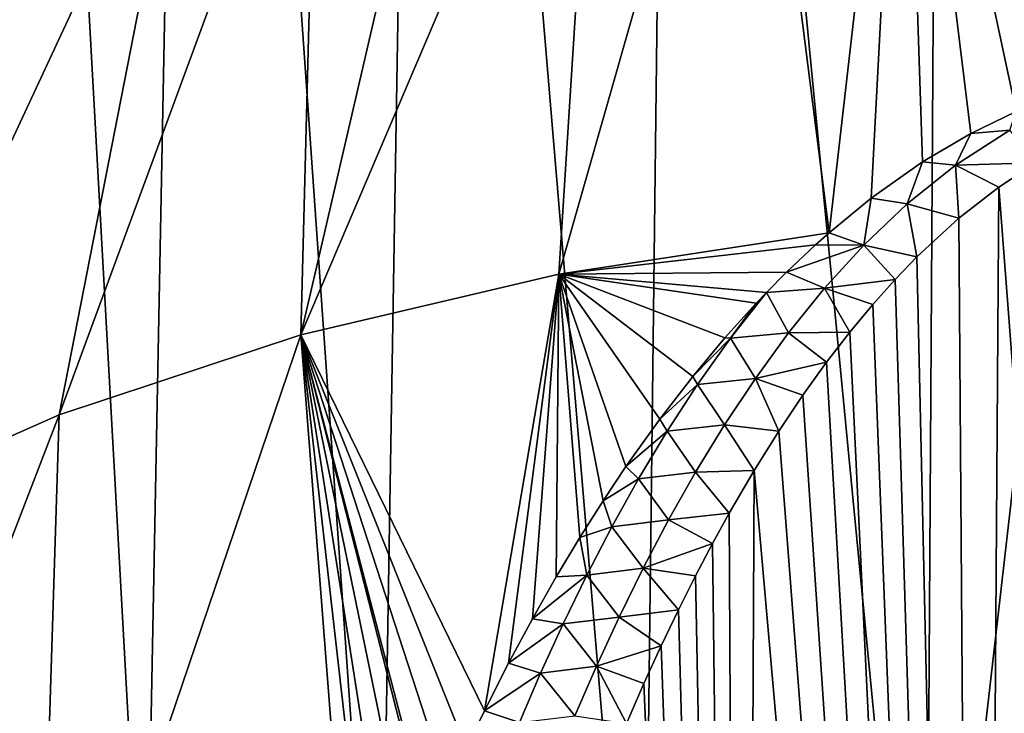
# Model space of a CAD drawing. Header units: metres. Extents: x -109 to 109, y -452 to 89.
# Tile 320 of 656: x -87.79 to -78.51, y -27.6 to -21.07. Entities that reach past the tile are written whole.
import ezdxf

# ---------------------------------------------------------------- set-up
doc = ezdxf.new("R2010")
doc.units = ezdxf.units.M
doc.layers.add('solid_K244270000C71_000', color=7, linetype='CONTINUOUS')

msp = doc.modelspace()

# ---------------------------------------------------------------- linework, layer by layer
at = {"layer": 'solid_K244270000C71_000'}
for points in [[(-86.605431, -30.554285, 7.861891), (-88.470261, -29.380968, 9.53756), (-87.992493, -5.526445, -7.898163)], [(-86.605431, -30.554285, 7.861891), (-87.992493, -5.526445, -7.898163), (-86.142349, -6.594023, -9.409782)], [(-84.396484, -31.511082, 6.495444), (-86.605431, -30.554285, 7.861891), (-86.142349, -6.594023, -9.409782)], [(-84.396484, -31.511082, 6.495444), (-86.142349, -6.594023, -9.409782), (-83.999672, -7.453535, -10.639536)], [(-81.918625, -32.218773, 5.484753), (-84.396484, -31.511082, 6.495444), (-83.999672, -7.453535, -10.639536)], [(-81.918625, -32.218773, 5.484753), (-83.999672, -7.453535, -10.639536), (-81.629494, -8.085768, -11.545936)], [(-79.256241, -32.653267, 4.864234), (-81.918625, -32.218773, 5.484753), (-81.629494, -8.085768, -11.545936)], [(-79.256241, -32.653267, 4.864234), (-81.629494, -8.085768, -11.545936), (-79.102921, -8.476716, -12.098351)], [(-79.256241, -32.653267, 4.864234), (-79.102921, -8.476716, -12.098351), (-76.5, -8.603646, -12.287281)], [(-79.256241, -32.653267, 4.864234), (-76.5, -8.603646, -12.287281), (-76.5, -32.799759, 4.65502)], [(-78.399635, -21.934137, 38.567516), (-77.987938, -16.850414, 31.401363), (-79.463188, -16.968449, 31.232792)], [(-80.163689, -23.076845, 39.659744), (-79.463188, -16.968449, 31.232792), (-80.913162, -17.164055, 30.953436)], [(-80.163689, -23.076845, 39.659744), (-79.767982, -22.752308, 39.349842), (-79.463188, -16.968449, 31.232792)], [(-79.767982, -22.752308, 39.349842), (-79.281914, -22.409084, 39.021881), (-79.463188, -16.968449, 31.232792)], [(-78.82756, -22.141066, 38.765522), (-78.399635, -21.934137, 38.567516), (-79.463188, -16.968449, 31.232792)], [(-79.281914, -22.409084, 39.021881), (-78.82756, -22.141066, 38.765522), (-79.463188, -16.968449, 31.232792)], [(-82.709244, -23.465929, 39.126385), (-80.913162, -17.164055, 30.953436), (-82.325485, -17.435566, 30.56568)], [(-82.709244, -23.465929, 39.126385), (-80.163689, -23.076845, 39.659744), (-80.913162, -17.164055, 30.953436)], [(-85.140335, -24.038181, 38.309124), (-82.325485, -17.435566, 30.56568), (-83.68811, -17.780661, 30.072832)], [(-85.140335, -24.038181, 38.309124), (-82.709244, -23.465929, 39.126385), (-82.325485, -17.435566, 30.56568)], [(-85.140335, -24.038181, 38.309124), (-83.68811, -17.780661, 30.072832), (-84.989403, -18.1964, 29.479094)], [(-87.416115, -24.791819, 37.232819), (-84.989403, -18.1964, 29.479094), (-86.218277, -18.679235, 28.789534)], [(-87.416115, -24.791819, 37.232819), (-85.140335, -24.038181, 38.309124), (-84.989403, -18.1964, 29.479094)], [(-89.268356, -19.821789, 25.650137), (-87.279099, -18.570175, 27.437626), (-88.960121, -21.793509, 22.834227)], [(-87.279099, -18.570175, 27.437626), (-87.60791, -20.54089, 24.623154), (-88.960121, -21.793509, 22.834227)], [(-89.495682, -25.713297, 35.916809), (-86.218277, -18.679235, 28.789534), (-87.364227, -19.225044, 28.010038)], [(-89.495682, -25.713297, 35.916809), (-87.416115, -24.791819, 37.232819), (-86.218277, -18.679235, 28.789534)], [(-89.495682, -25.713297, 35.916809), (-87.364227, -19.225044, 28.010038), (-88.41748, -19.829168, 27.147259)], [(-87.60791, -20.54089, 24.623154), (-87.953293, -20.229877, 24.723747), (-89.347557, -21.521461, 22.879177)], [(-88.960121, -21.793509, 22.834227), (-87.60791, -20.54089, 24.623154), (-89.347557, -21.521461, 22.879177)], [(-78.459709, -22.11132, 38.775558), (-78.399635, -21.934137, 38.567516), (-78.82756, -22.141066, 38.765522)], [(-78.972984, -22.440483, 39.102158), (-78.82756, -22.141066, 38.765522), (-79.281914, -22.409084, 39.021881)], [(-78.972984, -22.440483, 39.102158), (-78.459709, -22.11132, 38.775558), (-78.82756, -22.141066, 38.765522)], [(-78.972984, -22.440483, 39.102158), (-78.214256, -22.419508, 39.050346), (-78.459709, -22.11132, 38.775558)], [(-79.427811, -22.805107, 39.462315), (-79.281914, -22.409084, 39.021881), (-79.767982, -22.752308, 39.349842)], [(-79.427811, -22.805107, 39.462315), (-78.972984, -22.440483, 39.102158), (-79.281914, -22.409084, 39.021881)], [(-79.427811, -22.805107, 39.462315), (-78.940552, -22.939682, 39.548012), (-78.972984, -22.440483, 39.102158)], [(-78.972984, -22.440483, 39.102158), (-78.565681, -22.647429, 39.268559), (-78.214256, -22.419508, 39.050346)], [(-78.972984, -22.440483, 39.102158), (-78.940552, -22.939682, 39.548012), (-78.565681, -22.647429, 39.268559)], [(-76.499825, -49.61145, 59.438499), (-78.214256, -22.419508, 39.050346), (-78.565681, -22.647429, 39.268559)], [(-78.749313, -49.424377, 59.474197), (-78.565681, -22.647429, 39.268559), (-78.940552, -22.939682, 39.548012)], [(-78.749313, -49.424377, 59.474197), (-76.499825, -49.61145, 59.438499), (-78.565681, -22.647429, 39.268559)], [(-79.835754, -23.194029, 39.844757), (-79.767982, -22.752308, 39.349842), (-80.163689, -23.076845, 39.659744)], [(-79.835754, -23.194029, 39.844757), (-79.427811, -22.805107, 39.462315), (-79.767982, -22.752308, 39.349842)], [(-79.835754, -23.194029, 39.844757), (-79.336693, -23.305229, 39.89698), (-79.427811, -22.805107, 39.462315)], [(-79.427811, -22.805107, 39.462315), (-79.336693, -23.305229, 39.89698), (-78.940552, -22.939682, 39.548012)], [(-78.749313, -49.424377, 59.474197), (-78.940552, -22.939682, 39.548012), (-79.336693, -23.305229, 39.89698)], [(-80.290283, -23.189371, 39.767094), (-80.163689, -23.076845, 39.659744), (-82.709244, -23.465929, 39.126385)], [(-79.835754, -23.194029, 39.844757), (-80.163689, -23.076845, 39.659744), (-80.290283, -23.189371, 39.767094)], [(-80.565842, -23.449821, 40.015537), (-80.290283, -23.189371, 39.767094), (-82.709244, -23.465929, 39.126385)], [(-79.835754, -23.194029, 39.844757), (-80.290283, -23.189371, 39.767094), (-80.565842, -23.449821, 40.015537)], [(-80.205765, -23.600422, 40.242653), (-79.835754, -23.194029, 39.844757), (-80.565842, -23.449821, 40.015537)], [(-80.205765, -23.600422, 40.242653), (-79.542229, -23.518246, 40.100101), (-79.835754, -23.194029, 39.844757)], [(-79.835754, -23.194029, 39.844757), (-79.542229, -23.518246, 40.100101), (-79.336693, -23.305229, 39.89698)], [(-78.749313, -49.424377, 59.474197), (-79.336693, -23.305229, 39.89698), (-79.542229, -23.518246, 40.100101)], [(-80.753914, -23.63962, 40.196381), (-80.565842, -23.449821, 40.015537), (-82.709244, -23.465929, 39.126385)], [(-80.205765, -23.600422, 40.242653), (-80.565842, -23.449821, 40.015537), (-80.753914, -23.63962, 40.196381)], [(-83.408867, -27.58073, 43.916878), (-82.709244, -23.465929, 39.126385), (-85.140335, -24.038181, 38.309124)], [(-83.408867, -27.58073, 43.916878), (-83.181801, -27.132917, 43.498093), (-82.709244, -23.465929, 39.126385)], [(-83.181801, -27.132917, 43.498093), (-82.956078, -26.713352, 43.104973), (-82.709244, -23.465929, 39.126385)], [(-82.956078, -26.713352, 43.104973), (-82.732529, -26.319057, 42.734329), (-82.709244, -23.465929, 39.126385)], [(-82.732529, -26.319057, 42.734329), (-82.511093, -25.949827, 42.386665), (-82.709244, -23.465929, 39.126385)], [(-80.850754, -23.741665, 40.293678), (-80.753914, -23.63962, 40.196381), (-82.709244, -23.465929, 39.126385)], [(-81.144836, -24.067238, 40.603443), (-80.850754, -23.741665, 40.293678), (-82.709244, -23.465929, 39.126385)], [(-81.447334, -24.430332, 40.948662), (-81.144836, -24.067238, 40.603443), (-82.709244, -23.465929, 39.126385)], [(-81.758034, -24.833324, 41.331043), (-81.447334, -24.430332, 40.948662), (-82.709244, -23.465929, 39.126385)], [(-82.076309, -25.279852, 41.753864), (-81.758034, -24.833324, 41.331043), (-82.709244, -23.465929, 39.126385)], [(-82.292236, -25.603935, 42.060322), (-82.076309, -25.279852, 41.753864), (-82.709244, -23.465929, 39.126385)], [(-82.511093, -25.949827, 42.386665), (-82.292236, -25.603935, 42.060322), (-82.709244, -23.465929, 39.126385)], [(-80.205765, -23.600422, 40.242653), (-79.752457, -23.753746, 40.32431), (-79.542229, -23.518246, 40.100101)], [(-78.749313, -49.424377, 59.474197), (-79.542229, -23.518246, 40.100101), (-79.752457, -23.753746, 40.32431)], [(-81.092293, -24.070505, 40.625736), (-80.753914, -23.63962, 40.196381), (-80.850754, -23.741665, 40.293678)], [(-80.544746, -24.019844, 40.651596), (-80.753914, -23.63962, 40.196381), (-81.092293, -24.070505, 40.625736)], [(-80.544746, -24.019844, 40.651596), (-80.205765, -23.600422, 40.242653), (-80.753914, -23.63962, 40.196381)], [(-80.544746, -24.019844, 40.651596), (-79.967247, -24.012774, 40.570602), (-80.205765, -23.600422, 40.242653)], [(-80.205765, -23.600422, 40.242653), (-79.967247, -24.012774, 40.570602), (-79.752457, -23.753746, 40.32431)], [(-81.092293, -24.070505, 40.625736), (-80.850754, -23.741665, 40.293678), (-81.144836, -24.067238, 40.603443)], [(-78.749313, -49.424377, 59.474197), (-79.752457, -23.753746, 40.32431), (-79.967247, -24.012774, 40.570602)], [(-80.857651, -24.449526, 41.068817), (-80.544746, -24.019844, 40.651596), (-81.092293, -24.070505, 40.625736)], [(-80.857651, -24.449526, 41.068817), (-80.186447, -24.2967, 40.84021), (-80.544746, -24.019844, 40.651596)], [(-80.544746, -24.019844, 40.651596), (-80.186447, -24.2967, 40.84021), (-79.967247, -24.012774, 40.570602)], [(-78.749313, -49.424377, 59.474197), (-79.967247, -24.012774, 40.570602), (-80.186447, -24.2967, 40.84021)], [(-87.621185, -31.367176, 45.478718), (-85.140335, -24.038181, 38.309124), (-87.416115, -24.791819, 37.232819)], [(-87.621185, -31.367176, 45.478718), (-84.637451, -30.517712, 46.62899), (-85.140335, -24.038181, 38.309124)], [(-83.580132, -27.93483, 44.246899), (-83.408867, -27.58073, 43.916878), (-85.140335, -24.038181, 38.309124)], [(-83.75193, -28.305885, 44.591854), (-83.580132, -27.93483, 44.246899), (-85.140335, -24.038181, 38.309124)], [(-83.923912, -28.69548, 44.953354), (-83.75193, -28.305885, 44.591854), (-85.140335, -24.038181, 38.309124)], [(-83.941856, -28.737123, 44.991924), (-83.923912, -28.69548, 44.953354), (-85.140335, -24.038181, 38.309124)], [(-84.096161, -29.102808, 45.329941), (-83.941856, -28.737123, 44.991924), (-85.140335, -24.038181, 38.309124)], [(-84.277084, -29.55126, 45.743122), (-84.096161, -29.102808, 45.329941), (-85.140335, -24.038181, 38.309124)], [(-84.457512, -30.023174, 46.176685), (-84.277084, -29.55126, 45.743122), (-85.140335, -24.038181, 38.309124)], [(-84.637451, -30.517712, 46.62899), (-84.457512, -30.023174, 46.176685), (-85.140335, -24.038181, 38.309124)], [(-81.092293, -24.070505, 40.625736), (-81.144836, -24.067238, 40.603443), (-81.447334, -24.430332, 40.948662)], [(-81.40184, -24.505966, 41.057369), (-81.092293, -24.070505, 40.625736), (-81.447334, -24.430332, 40.948662)], [(-80.857651, -24.449526, 41.068817), (-81.092293, -24.070505, 40.625736), (-81.40184, -24.505966, 41.057369)], [(-80.857651, -24.449526, 41.068817), (-80.409843, -24.60778, 41.13501), (-80.186447, -24.2967, 40.84021)], [(-78.749313, -49.424377, 59.474197), (-80.186447, -24.2967, 40.84021), (-80.409843, -24.60778, 41.13501)], [(-81.40184, -24.505966, 41.057369), (-81.447334, -24.430332, 40.948662), (-81.758034, -24.833324, 41.331043)], [(-81.148422, -24.887417, 41.492287), (-80.857651, -24.449526, 41.068817), (-81.40184, -24.505966, 41.057369)], [(-81.148422, -24.887417, 41.492287), (-80.637283, -24.946836, 41.455818), (-80.857651, -24.449526, 41.068817)], [(-80.857651, -24.449526, 41.068817), (-80.637283, -24.946836, 41.455818), (-80.409843, -24.60778, 41.13501)], [(-81.689163, -24.947792, 41.493057), (-81.40184, -24.505966, 41.057369), (-81.758034, -24.833324, 41.331043)], [(-81.148422, -24.887417, 41.492287), (-81.40184, -24.505966, 41.057369), (-81.689163, -24.947792, 41.493057)], [(-78.749313, -49.424377, 59.474197), (-80.409843, -24.60778, 41.13501), (-80.637283, -24.946836, 41.455818)], [(-90.351059, -32.409859, 43.926884), (-87.416115, -24.791819, 37.232819), (-89.495682, -25.713297, 35.916809)], [(-90.351059, -32.409859, 43.926884), (-87.621185, -31.367176, 45.478718), (-87.416115, -24.791819, 37.232819)], [(-81.689163, -24.947792, 41.493057), (-81.758034, -24.833324, 41.331043), (-82.076309, -25.279852, 41.753864)], [(-81.957382, -25.394983, 41.931816), (-81.689163, -24.947792, 41.493057), (-82.076309, -25.279852, 41.753864)], [(-81.419998, -25.332144, 41.920635), (-81.689163, -24.947792, 41.493057), (-81.957382, -25.394983, 41.931816)], [(-81.419998, -25.332144, 41.920635), (-81.148422, -24.887417, 41.492287), (-81.689163, -24.947792, 41.493057)], [(-81.419998, -25.332144, 41.920635), (-80.868484, -25.31675, 41.804962), (-81.148422, -24.887417, 41.492287)], [(-81.148422, -24.887417, 41.492287), (-80.868484, -25.31675, 41.804962), (-80.637283, -24.946836, 41.455818)], [(-78.749313, -49.424377, 59.474197), (-80.637283, -24.946836, 41.455818), (-80.868484, -25.31675, 41.804962)], [(-81.957382, -25.394983, 41.931816), (-82.076309, -25.279852, 41.753864), (-82.292236, -25.603935, 42.060322)], [(-81.419998, -25.332144, 41.920635), (-81.103249, -25.719011, 42.183735), (-80.868484, -25.31675, 41.804962)], [(-80.986076, -48.856609, 59.580879), (-80.868484, -25.31675, 41.804962), (-81.103249, -25.719011, 42.183735)], [(-80.986076, -48.856609, 59.580879), (-78.749313, -49.424377, 59.474197), (-80.868484, -25.31675, 41.804962)], [(-82.208832, -25.846842, 42.372952), (-81.957382, -25.394983, 41.931816), (-82.292236, -25.603935, 42.060322)], [(-81.674767, -25.782631, 42.352776), (-81.957382, -25.394983, 41.931816), (-82.208832, -25.846842, 42.372952)], [(-81.674767, -25.782631, 42.352776), (-81.419998, -25.332144, 41.920635), (-81.957382, -25.394983, 41.931816)], [(-81.674767, -25.782631, 42.352776), (-81.103249, -25.719011, 42.183735), (-81.419998, -25.332144, 41.920635)], [(-82.208832, -25.846842, 42.372952), (-82.292236, -25.603935, 42.060322), (-82.511093, -25.949827, 42.386665)], [(-81.914566, -26.238127, 42.787949), (-81.674767, -25.782631, 42.352776), (-82.208832, -25.846842, 42.372952)], [(-81.914566, -26.238127, 42.787949), (-81.26162, -26.006227, 42.45359), (-81.674767, -25.782631, 42.352776)], [(-81.674767, -25.782631, 42.352776), (-81.26162, -26.006227, 42.45359), (-81.103249, -25.719011, 42.183735)], [(-80.986076, -48.856609, 59.580879), (-81.103249, -25.719011, 42.183735), (-81.26162, -26.006227, 42.45359)], [(-82.445442, -26.302809, 42.81591), (-82.208832, -25.846842, 42.372952), (-82.511093, -25.949827, 42.386665)], [(-81.914566, -26.238127, 42.787949), (-82.208832, -25.846842, 42.372952), (-82.445442, -26.302809, 42.81591)], [(-82.445442, -26.302809, 42.81591), (-82.511093, -25.949827, 42.386665), (-82.732529, -26.319057, 42.734329)], [(-81.914566, -26.238127, 42.787949), (-81.421379, -26.309393, 42.737907), (-81.26162, -26.006227, 42.45359)], [(-80.986076, -48.856609, 59.580879), (-81.26162, -26.006227, 42.45359), (-81.421379, -26.309393, 42.737907)], [(-82.140991, -26.69799, 43.225491), (-81.914566, -26.238127, 42.787949), (-82.445442, -26.302809, 42.81591)], [(-82.140991, -26.69799, 43.225491), (-81.582367, -26.630047, 43.037853), (-81.914566, -26.238127, 42.787949)], [(-81.914566, -26.238127, 42.787949), (-81.582367, -26.630047, 43.037853), (-81.421379, -26.309393, 42.737907)], [(-82.445442, -26.302809, 42.81591), (-82.732529, -26.319057, 42.734329), (-82.956078, -26.713352, 43.104973)], [(-82.668755, -26.762457, 43.260254), (-82.445442, -26.302809, 42.81591), (-82.956078, -26.713352, 43.104973)], [(-82.140991, -26.69799, 43.225491), (-82.445442, -26.302809, 42.81591), (-82.668755, -26.762457, 43.260254)], [(-80.986076, -48.856609, 59.580879), (-81.421379, -26.309393, 42.737907), (-81.582367, -26.630047, 43.037853)], [(-82.35524, -27.161781, 43.664936), (-82.140991, -26.69799, 43.225491), (-82.668755, -26.762457, 43.260254)], [(-82.35524, -27.161781, 43.664936), (-81.744614, -26.967602, 43.35305), (-82.140991, -26.69799, 43.225491)], [(-82.140991, -26.69799, 43.225491), (-81.744614, -26.967602, 43.35305), (-81.582367, -26.630047, 43.037853)], [(-80.986076, -48.856609, 59.580879), (-81.582367, -26.630047, 43.037853), (-81.744614, -26.967602, 43.35305)], [(-82.668755, -26.762457, 43.260254), (-82.956078, -26.713352, 43.104973), (-83.181801, -27.132917, 43.498093)], [(-82.879997, -27.22546, 43.705647), (-82.668755, -26.762457, 43.260254), (-83.181801, -27.132917, 43.498093)], [(-82.35524, -27.161781, 43.664936), (-82.668755, -26.762457, 43.260254), (-82.879997, -27.22546, 43.705647)], [(-82.35524, -27.161781, 43.664936), (-81.907829, -27.324318, 43.685165), (-81.744614, -26.967602, 43.35305)], [(-80.986076, -48.856609, 59.580879), (-81.744614, -26.967602, 43.35305), (-81.907829, -27.324318, 43.685165)], [(-82.879997, -27.22546, 43.705647), (-83.181801, -27.132917, 43.498093), (-83.408867, -27.58073, 43.916878)], [(-82.558411, -27.629099, 44.105858), (-82.35524, -27.161781, 43.664936), (-82.879997, -27.22546, 43.705647)], [(-82.558411, -27.629099, 44.105858), (-82.072021, -27.70013, 44.034203), (-82.35524, -27.161781, 43.664936)], [(-82.35524, -27.161781, 43.664936), (-82.072021, -27.70013, 44.034203), (-81.907829, -27.324318, 43.685165)], [(-83.080292, -27.691526, 44.151791), (-82.879997, -27.22546, 43.705647), (-83.408867, -27.58073, 43.916878)], [(-82.558411, -27.629099, 44.105858), (-82.879997, -27.22546, 43.705647), (-83.080292, -27.691526, 44.151791)], [(-80.986076, -48.856609, 59.580879), (-81.907829, -27.324318, 43.685165), (-82.072021, -27.70013, 44.034203)], [(-83.080292, -27.691526, 44.151791), (-83.408867, -27.58073, 43.916878), (-83.580132, -27.93483, 44.246899)]]:
    msp.add_3dface(points, dxfattribs=at)

doc.saveas('drawing.dxf')
